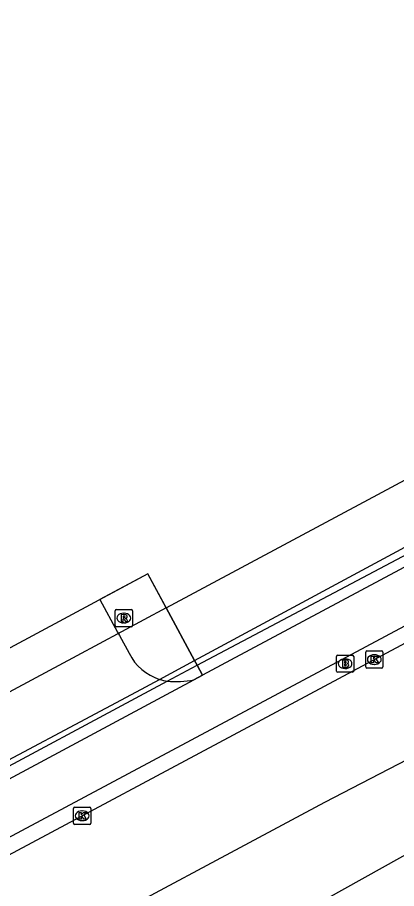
# Model space of a CAD drawing. Extents: x 159489 to 160304, y 383826 to 384530.
# Drawn here: x 159609.7 to 159631.7, y 384370.4 to 384420.9 of the extents above; entities that cross this region are included whole.
import ezdxf

# ---------------------------------------------------------------- set-up
doc = ezdxf.new("R2010")
doc.units = 0
for name, color, linetype in [('IMGEO_Berm_open', 7, 'Continuous'), ('IMGEO_Brandkraan', 7, 'Continuous'), ('IMGEO_Dek', 7, 'Continuous'), ('IMGEO_Fietspad_gesloten', 7, 'Continuous'), ('IMGEO_Kolk', 7, 'Continuous'), ('IMGEO_Pijler', 7, 'Continuous'), ('IMGEO_Rijbaan_lokaal_gesloten', 7, 'Continuous'), ('IMGEO_Rijbaan_lokaal_open', 7, 'Continuous'), ('IMGEO_Rijbaan_regionaal_gesloten', 7, 'Continuous'), ('IMGEO_Rioolput', 7, 'Continuous')]:
    doc.layers.add(name, color=color, linetype=linetype)

msp = doc.modelspace()

# ---------------------------------------------------------------- linework, layer by layer
at = {"layer": 'IMGEO_Berm_open'}
for points in [[(159620.115, 384383.333), (159655.541, 384402.086), (159700.571, 384426.18), (159700.198, 384426.93)], [(159619.966, 384383.61), (159620.115, 384383.333)], [(159620.115, 384383.333), (159620.424, 384382.758)]]:
    msp.add_lwpolyline(points, dxfattribs=at)
at = {"layer": 'IMGEO_Brandkraan'}
for p, q in [((159628.196, 384383), (159628.196, 384383.852)), ((159628.271, 384383.926), (159629.123, 384383.926)), ((159628.684, 384383.706), (159628.709, 384383.706)), ((159629.197, 384383.852), (159629.197, 384383)), ((159628.707, 384383.146), (159628.682, 384383.146)), ((159629.123, 384382.926), (159628.271, 384382.926))]:
    msp.add_line(p, q, dxfattribs=at)
for points in [[(159628.196, 384383), (159628.196, 384383.852)], [(159628.271, 384383.926), (159629.123, 384383.926)], [(159628.544, 384383.626), (159628.544, 384383.226), (159628.757, 384383.226)], [(159628.775, 384383.626), (159628.544, 384383.626)], [(159628.723, 384383.545), (159628.669, 384383.545), (159628.669, 384383.469)], [(159629.197, 384383.852), (159629.197, 384383)], [(159628.669, 384383.469), (159628.722, 384383.469)], [(159628.731, 384383.393), (159628.669, 384383.393), (159628.669, 384383.312)], [(159628.669, 384383.312), (159628.731, 384383.312)], [(159629.123, 384382.926), (159628.271, 384382.926)]]:
    msp.add_lwpolyline(points, dxfattribs=at)
for centre, radius, start, end in [((159628.273, 384383.85), 0.0765, 91.552, 178.448), ((159628.273, 384383.85), 0.0765, 91.552, 178.448), ((159628.724, 384383.507), 0.0379, 267.8285, 90.9355), ((159628.779, 384383.481), 0.145, 59.4692, 91.5367), ((159628.804, 384383.528), 0.0922, 285.5137, 58.1501), ((159629.121, 384383.85), 0.0765, 1.552, 88.448), ((159629.121, 384383.85), 0.0765, 1.552, 88.448), ((159628.273, 384383.002), 0.0765, 181.552, 268.448), ((159628.273, 384383.002), 0.0765, 181.552, 268.448), ((159628.732, 384383.352), 0.0404, 269.8759, 90.5077), ((159628.763, 384383.477), 0.251, 268.6676, 293.5347), ((159628.809, 384383.336), 0.105, 301.3115, 78.989), ((159629.121, 384383.002), 0.0765, 271.552, 358.448), ((159629.121, 384383.002), 0.0765, 271.552, 358.448)]:
    msp.add_arc(centre, radius, start, end, dxfattribs=at)
for centre, major_axis, ratio, start_param, end_param in [((159628.683, 384383.426), (-0.387, 0.002), 0.722429, 4.712389, 7.853982), ((159628.708, 384383.426), (-0.39, 0.002), 0.717154, 1.570796, 4.712389)]:
    msp.add_ellipse(centre, major_axis=major_axis, ratio=ratio, start_param=start_param, end_param=end_param, dxfattribs=at)
at = {"layer": 'IMGEO_Dek'}
msp.add_lwpolyline([(159488.508, 384319.441), (159491.36, 384314.274), (159493.126, 384315.218), (159493.745, 384315.549), (159500.607, 384319.217), (159503.5, 384320.764), (159504.356, 384321.224), (159506.58, 384322.417), (159506.853, 384322.564), (159543.492, 384342.222), (159549.818, 384345.616), (159555.628, 384348.734), (159555.907, 384348.884), (159569.121, 384355.973), (159618.393, 384382.41), (159620.115, 384383.333), (159619.966, 384383.61), (159618.385, 384386.561), (159617.271, 384388.641)], close=True, dxfattribs=at)
at = {"layer": 'IMGEO_Fietspad_gesloten'}
for points in [[(159700.906, 384425.794), (159682.221, 384415.781), (159622.046, 384383.628), (159620.424, 384382.758)], [(159562.194, 384348.219), (159572.535, 384353.778), (159693.459, 384418.367)], [(159556.599, 384348.661), (159571.207, 384356.355), (159619.93, 384382.493)], [(159620.424, 384382.758), (159619.93, 384382.493)]]:
    msp.add_lwpolyline(points, dxfattribs=at)
at = {"layer": 'IMGEO_Kolk'}
for p, q in [((159629.893, 384383.24), (159629.893, 384384.092)), ((159629.968, 384384.166), (159630.82, 384384.166)), ((159630.894, 384384.092), (159630.894, 384383.24)), ((159630.381, 384383.946), (159630.406, 384383.946)), ((159630.82, 384383.166), (159629.968, 384383.166)), ((159630.404, 384383.386), (159630.379, 384383.386)), ((159612.952, 384374.182), (159612.952, 384375.034)), ((159613.027, 384375.108), (159613.879, 384375.108)), ((159613.953, 384375.034), (159613.953, 384374.182)), ((159613.44, 384374.888), (159613.465, 384374.888)), ((159613.879, 384374.108), (159613.027, 384374.108)), ((159613.463, 384374.328), (159613.438, 384374.328))]:
    msp.add_line(p, q, dxfattribs=at)
for points in [[(159629.893, 384383.24), (159629.893, 384384.092)], [(159629.968, 384384.166), (159630.82, 384384.166)], [(159630.894, 384384.092), (159630.894, 384383.24)], [(159630.214, 384383.866), (159630.337, 384383.866), (159630.337, 384383.715), (159630.467, 384383.866), (159630.631, 384383.866), (159630.485, 384383.715), (159630.638, 384383.466), (159630.486, 384383.466), (159630.401, 384383.63), (159630.337, 384383.563), (159630.337, 384383.466), (159630.214, 384383.466), (159630.214, 384383.866)], [(159630.82, 384383.166), (159629.968, 384383.166)], [(159612.952, 384374.182), (159612.952, 384375.034)], [(159613.027, 384375.108), (159613.879, 384375.108)], [(159613.953, 384375.034), (159613.953, 384374.182)], [(159613.273, 384374.808), (159613.396, 384374.808), (159613.396, 384374.657), (159613.526, 384374.808), (159613.69, 384374.808), (159613.544, 384374.657), (159613.697, 384374.408), (159613.545, 384374.408), (159613.46, 384374.572), (159613.396, 384374.505), (159613.396, 384374.408), (159613.273, 384374.408), (159613.273, 384374.808)], [(159613.879, 384374.108), (159613.027, 384374.108)]]:
    msp.add_lwpolyline(points, dxfattribs=at)
for centre, start, end in [((159629.97, 384384.09), 91.552, 178.448), ((159629.97, 384384.09), 91.552, 178.448), ((159630.818, 384384.09), 1.552, 88.448), ((159630.818, 384384.09), 1.552, 88.448), ((159629.97, 384383.242), 181.552, 268.448), ((159629.97, 384383.242), 181.552, 268.448), ((159630.818, 384383.242), 271.552, 358.448), ((159630.818, 384383.242), 271.552, 358.448), ((159613.029, 384375.032), 91.552, 178.448), ((159613.029, 384375.032), 91.552, 178.448), ((159613.877, 384375.032), 1.552, 88.448), ((159613.877, 384375.032), 1.552, 88.448), ((159613.029, 384374.184), 181.552, 268.448), ((159613.029, 384374.184), 181.552, 268.448), ((159613.877, 384374.184), 271.552, 358.448), ((159613.877, 384374.184), 271.552, 358.448)]:
    msp.add_arc(centre, 0.0765, start, end, dxfattribs=at)
for centre, major_axis, ratio, start_param, end_param in [((159630.38, 384383.666), (-0.387, 0.002), 0.722429, 4.712389, 7.853982), ((159630.405, 384383.666), (-0.39, 0.002), 0.717154, 1.570796, 4.712389), ((159613.439, 384374.608), (-0.387, 0.002), 0.722429, 4.712389, 7.853982), ((159613.464, 384374.608), (-0.39, 0.002), 0.717154, 1.570796, 4.712389)]:
    msp.add_ellipse(centre, major_axis=major_axis, ratio=ratio, start_param=start_param, end_param=end_param, dxfattribs=at)
at = {"layer": 'IMGEO_Pijler'}
for points in [[(159619.93, 384382.493), (159620.424, 384382.758), (159620.115, 384383.333), (159619.966, 384383.61), (159618.33, 384386.664), (159617.271, 384388.641), (159614.479, 384387.14)], [(159614.479, 384387.14), (159615.513, 384385.246), (159615.612, 384385.065), (159616.178, 384384.027)]]:
    msp.add_lwpolyline(points, dxfattribs=at)
for centre, radius, start, end in [((159618.856, 384385.37), 2.996, 206.6412, 252.2044), ((159618.839, 384385.284), 2.909, 251.9991, 261.1817), ((159618.865, 384387.946), 5.557, 265.1296, 281.0525)]:
    msp.add_arc(centre, radius, start, end, dxfattribs=at)
at = {"layer": 'IMGEO_Rijbaan_lokaal_gesloten'}
for points in [[(159693.863, 384417.603), (159580.529, 384357.003), (159566.867, 384349.736)], [(159611.421, 384366.774), (159627.528, 384375.393), (159633.379, 384378.441)]]:
    msp.add_lwpolyline(points, dxfattribs=at)
at = {"layer": 'IMGEO_Rijbaan_lokaal_open'}
msp.add_lwpolyline([(159712.165, 384382.809), (159710.4, 384383.814), (159709.804, 384384.582), (159708.791, 384386.232), (159707.09, 384388.078), (159705.538, 384389.14), (159699.558, 384392.447), (159689.963, 384397.545), (159688.197, 384398.149), (159685.752, 384398.573), (159683.758, 384398.622), (159682.319, 384398.41), (159680.259, 384397.773), (159677.113, 384396.112), (159669.384, 384391.81), (159667.587, 384390.432), (159665.498, 384387.718), (159662.566, 384389.265), (159617.084, 384363.924)], dxfattribs=at)
at = {"layer": 'IMGEO_Rijbaan_regionaal_gesloten'}
for points in [[(159618.33, 384386.664), (159630.055, 384392.935), (159696.891, 384428.803), (159718.831, 384440.572), (159756.87, 384460.87), (159792.184, 384479.496), (159799.29, 384483.122), (159806.379, 384486.798), (159827.767, 384497.696), (159874.847, 384521.573), (159884.805, 384526.627), (159885.682, 384527.066)], [(159619.966, 384383.61), (159634.421, 384391.406), (159668.244, 384409.54), (159699.377, 384426.484)], [(159618.33, 384386.664), (159613.14, 384383.883), (159570.032, 384360.747), (159553.091, 384351.689), (159516.94, 384332.242), (159499.262, 384322.788), (159489.531, 384317.589)], [(159618.33, 384386.664), (159619.966, 384383.61)], [(159595.84, 384370.739), (159616.597, 384381.793), (159617.94, 384382.518), (159619.966, 384383.61)]]:
    msp.add_lwpolyline(points, dxfattribs=at)
at = {"layer": 'IMGEO_Rioolput'}
for p, q in [((159615.447, 384386.568), (159616.299, 384386.568)), ((159615.372, 384385.642), (159615.372, 384386.494)), ((159615.86, 384386.348), (159615.885, 384386.348)), ((159616.373, 384386.494), (159616.373, 384385.642)), ((159616.299, 384385.568), (159615.447, 384385.568)), ((159615.883, 384385.788), (159615.858, 384385.788))]:
    msp.add_line(p, q, dxfattribs=at)
for points in [[(159615.447, 384386.568), (159616.299, 384386.568)], [(159615.372, 384385.642), (159615.372, 384386.494)], [(159615.961, 384386.266), (159615.709, 384386.268), (159615.709, 384385.868)], [(159615.709, 384385.868), (159615.833, 384385.868), (159615.833, 384386.03), (159615.844, 384386.03)], [(159615.887, 384386.187), (159615.833, 384386.187), (159615.833, 384386.106)], [(159615.833, 384386.106), (159615.885, 384386.106)], [(159616.373, 384386.494), (159616.373, 384385.642)], [(159616.299, 384385.568), (159615.447, 384385.568)], [(159615.891, 384386.001), (159615.962, 384385.868), (159616.102, 384385.868), (159616.037, 384385.994)]]:
    msp.add_lwpolyline(points, dxfattribs=at)
for centre, radius, start, end in [((159615.449, 384386.492), 0.0765, 91.552, 178.448), ((159615.449, 384386.492), 0.0765, 91.552, 178.448), ((159616.297, 384386.492), 0.0765, 1.552, 88.448), ((159616.297, 384386.492), 0.0765, 1.552, 88.448), ((159615.843, 384385.977), 0.0533, 26.0293, 88.6989), ((159615.869, 384386.295), 0.19, 274.7715, 282.9687), ((159615.893, 384386.091), 0.0964, 77.0061, 93.1865), ((159615.907, 384386.148), 0.0378, 276.6634, 79.6772), ((159615.96, 384386.156), 0.109, 350.3612, 89.416), ((159615.958, 384386.156), 0.112, 277.5842, 350.9817), ((159615.942, 384385.941), 0.108, 29.5134, 73.7905), ((159615.449, 384385.644), 0.0765, 181.552, 268.448), ((159615.449, 384385.644), 0.0765, 181.552, 268.448), ((159616.297, 384385.644), 0.0765, 271.552, 358.448), ((159616.297, 384385.644), 0.0765, 271.552, 358.448)]:
    msp.add_arc(centre, radius, start, end, dxfattribs=at)
for centre, major_axis, ratio, start_param, end_param in [((159615.859, 384386.068), (-0.387, 0.002), 0.722429, 4.712389, 7.853982), ((159615.884, 384386.068), (-0.39, 0.002), 0.717154, 1.570796, 4.712389)]:
    msp.add_ellipse(centre, major_axis=major_axis, ratio=ratio, start_param=start_param, end_param=end_param, dxfattribs=at)

doc.saveas('drawing.dxf')
